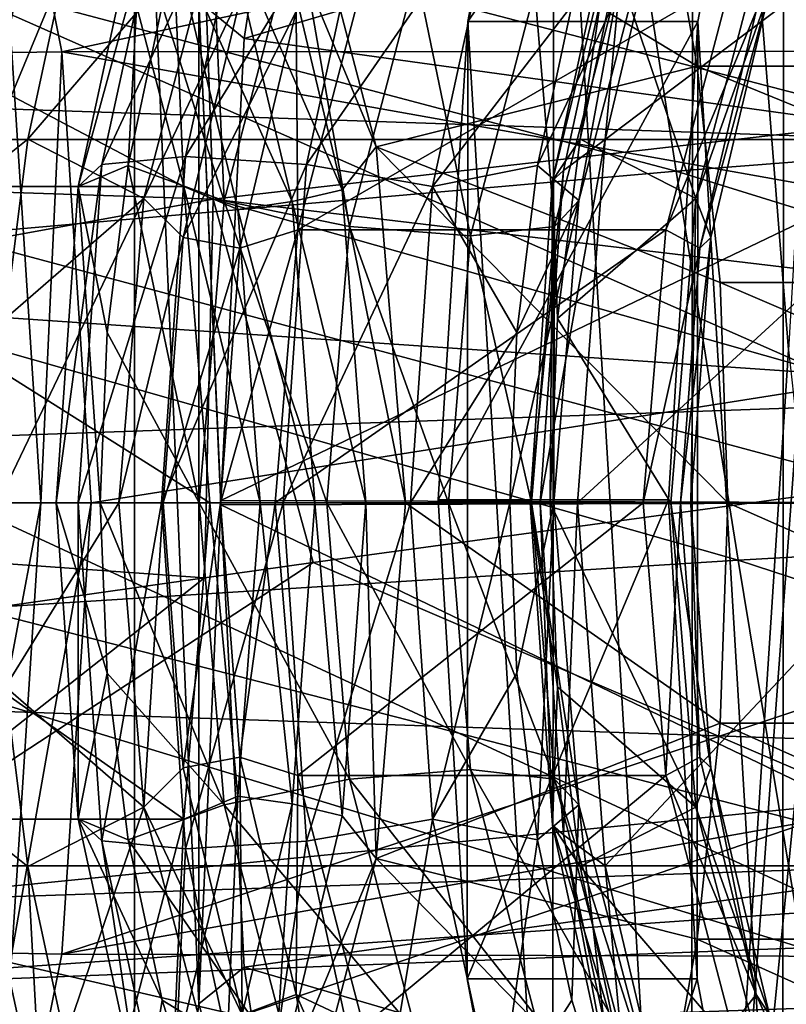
# Model space of a CAD drawing. Header units: metres. Extents: x -62 to 300, y -109 to 109.
# Tile 588 of 656: x 33.15 to 35.88, y 74.51 to 78.02. Entities that reach past the tile are written whole.
import ezdxf

# ---------------------------------------------------------------- set-up
doc = ezdxf.new("R2010")
doc.units = ezdxf.units.M
doc.layers.add('solid_500635', color=7, linetype='CONTINUOUS')

msp = doc.modelspace()

# ---------------------------------------------------------------- linework, layer by layer
at = {"layer": 'solid_500635'}
for points in [[(35.89209, 76.845451, 32.426231), (35.55238, 81.126015, 32.911388), (36.215099, 82.393654, 31.964926)], [(35.545185, 71.491005, 32.921661), (35.056484, 79.644836, 33.619598), (35.55238, 81.126015, 32.911388)], [(35.89209, 76.845451, 32.426231), (35.545185, 71.491005, 32.921661), (35.55238, 81.126015, 32.911388)], [(36.371532, 81.126015, 33.484962), (35.875637, 79.644836, 34.193176), (36.364338, 71.491005, 33.495235)], [(33.562916, 72.726135, 35.098366), (33.562916, 79.873863, 35.098366), (27.200054, 79.873863, 30.643042)], [(33.562916, 72.726135, 35.098366), (27.200054, 79.873863, 30.643042), (27.200054, 72.726135, 30.643042)], [(33.791706, 74.515221, 35.258564), (33.562916, 79.873863, 35.098366), (33.562916, 72.726135, 35.098366)], [(33.791706, 74.515221, 35.258564), (33.791508, 78.086967, 35.258427), (33.562916, 79.873863, 35.098366)], [(34.749332, 78.014847, 34.058258), (35.568485, 78.014847, 34.631832), (35.875637, 79.644836, 34.193176)], [(34.749332, 78.014847, 34.058258), (35.875637, 79.644836, 34.193176), (35.056484, 79.644836, 33.619598)], [(35.051544, 72.974472, 33.626652), (34.749332, 78.014847, 34.058258), (35.056484, 79.644836, 33.619598)], [(35.545185, 71.491005, 32.921661), (35.051544, 72.974472, 33.626652), (35.056484, 79.644836, 33.619598)], [(35.875637, 79.644836, 34.193176), (35.568485, 78.014847, 34.631832), (35.870697, 72.974472, 34.20023)], [(35.875637, 79.644836, 34.193176), (35.870697, 72.974472, 34.20023), (36.364338, 71.491005, 33.495235)], [(33.791508, 78.086967, 35.258427), (33.953556, 77.953949, 35.19474), (34.199329, 79.550827, 34.843742)], [(34.199329, 79.550827, 34.843742), (33.953556, 77.953949, 35.19474), (36.8358, 78.8004, 31.078472)], [(37.879776, 78.885696, 18.255116), (32.998894, 79.435768, 15.126143), (33.304638, 77.906258, 14.689495)], [(33.125698, 77.904808, 14.611451), (33.304638, 77.906258, 14.689495), (32.998894, 79.435768, 15.126143)], [(39.162735, 79.240623, 6.599236), (39.195724, 77.993637, 6.551579), (33.795734, 78.719208, 4.1229)], [(39.083447, 77.761093, 51.835247), (38.860046, 79.229698, 52.170815), (35.276958, 78.875664, 49.056644)], [(35.491211, 77.481834, 48.762661), (35.276958, 78.875664, 49.056644), (31.73365, 78.478485, 45.903416)], [(38.04953, 77.90905, 18.01268), (37.879776, 78.885696, 18.255116), (33.304638, 77.906258, 14.689495)], [(35.491211, 77.481834, 48.762661), (39.083447, 77.761093, 51.835247), (35.276958, 78.875664, 49.056644)], [(36.549175, 77.593857, 31.487812), (31.634264, 77.593857, 28.046354), (31.920887, 78.8004, 27.637012)], [(36.8358, 78.8004, 31.078472), (36.549175, 77.593857, 31.487812), (31.920887, 78.8004, 27.637012)], [(33.953556, 77.953949, 35.19474), (36.549175, 77.593857, 31.487812), (36.8358, 78.8004, 31.078472)], [(35.238495, 77.594093, 30.570147), (36.549175, 77.593857, 31.487812), (36.8358, 78.8004, 31.078472)], [(35.524998, 78.800003, 30.160978), (35.238495, 77.594093, 30.570147), (36.8358, 78.8004, 31.078472)], [(35.332752, 78.598763, 30.087156), (35.238495, 77.594093, 30.570147), (35.524998, 78.800003, 30.160978)], [(34.056, 78.45433, 19.291061), (34.118156, 78.7332, 19.268648), (34.423409, 77.567627, 18.832705)], [(34.118156, 78.7332, 19.268648), (35.432964, 78.604607, 17.390905), (35.566814, 77.855217, 17.199751)], [(34.423409, 77.567627, 18.832705), (34.118156, 78.7332, 19.268648), (35.566814, 77.855217, 17.199751)], [(33.795734, 78.719208, 4.1229), (28.476765, 77.561211, 1.691349), (28.396318, 78.702744, 1.806284)], [(33.795734, 78.719208, 4.1229), (33.842949, 77.381973, 4.055151), (28.476765, 77.561211, 1.691349)], [(33.997231, 78.695648, 29.377373), (33.69339, 78.639908, 29.034979), (33.44651, 77.504967, 29.387564)], [(33.744465, 77.533669, 29.738356), (33.997231, 78.695648, 29.377373), (33.44651, 77.504967, 29.387564)], [(34.422623, 78.640343, 29.5466), (33.997231, 78.695648, 29.377373), (33.744465, 77.533669, 29.738356)], [(39.195724, 77.993637, 6.551579), (33.842949, 77.381973, 4.055151), (33.795734, 78.719208, 4.1229)], [(33.69339, 78.639908, 29.034979), (33.592682, 78.488098, 28.611341), (33.36182, 77.426788, 28.941051)], [(33.44651, 77.504967, 29.387564), (33.69339, 78.639908, 29.034979), (33.36182, 77.426788, 28.941051)], [(34.175697, 77.505196, 29.89925), (34.422623, 78.640343, 29.5466), (33.744465, 77.533669, 29.738356)], [(34.85537, 78.488846, 29.497231), (34.422623, 78.640343, 29.5466), (34.175697, 77.505196, 29.89925)], [(33.039032, 78.598709, 28.480963), (32.796497, 77.483757, 28.827339), (33.233501, 78.530586, 28.458673)], [(33.882416, 77.376221, 28.199183), (33.661816, 78.071747, 28.306351), (33.82909, 78.605835, 28.067457)], [(33.882416, 77.376221, 28.199183), (33.82909, 78.605835, 28.067457), (34.141487, 78.36525, 27.829193)], [(35.051727, 77.448715, 30.232929), (35.090214, 77.48378, 30.43354), (35.332752, 78.598763, 30.087156)], [(35.287083, 78.53067, 29.896805), (35.051727, 77.448715, 30.232929), (35.332752, 78.598763, 30.087156)], [(35.332752, 78.598763, 30.087156), (35.090214, 77.48378, 30.43354), (35.238495, 77.594093, 30.570147)], [(35.432964, 78.604607, 17.390905), (37.2351, 78.604607, 18.652775), (37.368946, 77.855217, 18.46162)], [(35.432964, 78.604607, 17.390905), (37.368946, 77.855217, 18.46162), (35.566814, 77.855217, 17.199751)], [(32.796497, 77.483757, 28.827339), (32.998154, 77.448669, 28.794786), (33.233501, 78.530586, 28.458673)], [(33.233501, 78.530586, 28.458673), (32.998154, 77.448669, 28.794786), (33.314907, 78.210388, 28.435661)], [(35.287083, 78.53067, 29.896805), (35.149483, 77.595802, 29.999887), (35.051727, 77.448715, 30.232929)], [(35.287083, 78.53067, 29.896805), (35.280872, 78.210388, 29.812244), (35.149483, 77.595802, 29.999887)], [(33.539841, 77.501587, 28.480549), (33.36182, 77.426788, 28.941051), (33.592682, 78.488098, 28.611341)], [(33.661816, 78.071747, 28.306351), (33.539841, 77.501587, 28.480549), (33.592682, 78.488098, 28.611341)], [(34.624424, 77.427177, 29.827051), (34.85537, 78.488846, 29.497231), (34.175697, 77.505196, 29.89925)], [(35.119907, 78.071747, 29.327316), (34.85537, 78.488846, 29.497231), (34.624424, 77.427177, 29.827051)], [(31.938328, 77.168945, 45.654903), (35.491211, 77.481834, 48.762661), (31.73365, 78.478485, 45.903416)], [(31.774269, 78.462563, 18.140659), (33.467445, 78.462563, 19.326235), (33.738724, 77.426933, 18.93881)], [(32.045547, 77.426933, 17.753235), (31.774269, 78.462563, 18.140659), (33.738724, 77.426933, 18.93881)], [(33.738724, 77.426933, 18.93881), (33.467445, 78.462563, 19.326235), (33.699554, 78.318954, 19.327715)], [(33.886456, 78.373154, 19.343985), (34.056, 78.45433, 19.291061), (34.302887, 77.415161, 18.938467)], [(34.302887, 77.415161, 18.938467), (34.056, 78.45433, 19.291061), (34.423409, 77.567627, 18.832705)], [(11.482163, 78.439171, 23.689449), (42.756912, 76.300003, 44.99831), (11.380493, 76.300003, 23.834648)], [(42.864407, 78.442123, 44.844795), (42.783836, 77.375153, 44.959858), (11.482163, 78.439171, 23.689449)], [(42.783836, 77.375153, 44.959858), (42.756912, 76.300003, 44.99831), (11.482163, 78.439171, 23.689449)], [(56.881382, 77.375168, 24.826479), (56.800808, 78.442146, 24.941547), (26.187931, 78.439171, 2.687435)], [(56.881382, 77.375168, 24.826479), (26.187931, 78.439171, 2.687435), (26.289602, 76.300003, 2.542236)], [(33.183517, 77.595802, 28.623304), (33.596264, 77.384529, 28.033842), (33.857422, 78.381737, 27.660868)], [(33.314907, 78.210388, 28.435661), (33.183517, 77.595802, 28.623304), (33.857422, 78.381737, 27.660868)], [(33.945679, 78.125092, 27.628073), (33.857422, 78.381737, 27.660868), (33.596264, 77.384529, 28.033842)], [(35.823387, 78.381737, 29.037451), (35.562229, 77.384529, 29.410425), (35.280872, 78.210388, 29.812244)], [(35.824024, 78.125, 28.943111), (35.562229, 77.384529, 29.410425), (35.823387, 78.381737, 29.037451)], [(33.699554, 78.318954, 19.327715), (33.886456, 78.373154, 19.343985), (34.124043, 77.373146, 19.004679)], [(33.882416, 77.376221, 28.199183), (34.141487, 78.36525, 27.829193), (34.329006, 77.284378, 28.130041)], [(34.124043, 77.373146, 19.004679), (33.886456, 78.373154, 19.343985), (34.302887, 77.415161, 18.938467)], [(34.141487, 78.36525, 27.829193), (34.565968, 78.189003, 27.791626), (34.329006, 77.284378, 28.130041)], [(35.404213, 78.366119, 28.715023), (35.119907, 78.071747, 29.327316), (34.997932, 77.501587, 29.501514)], [(35.145031, 77.376671, 29.085169), (35.404213, 78.366119, 28.715023), (34.997932, 77.501587, 29.501514)], [(35.295223, 78.189507, 28.303215), (35.404213, 78.366119, 28.715023), (35.145031, 77.376671, 29.085169)], [(33.930927, 77.345085, 18.997278), (33.699554, 78.318954, 19.327715), (34.124043, 77.373146, 19.004679)], [(33.738724, 77.426933, 18.93881), (33.699554, 78.318954, 19.327715), (33.930927, 77.345085, 18.997278)], [(32.998154, 77.448669, 28.794786), (33.183517, 77.595802, 28.623304), (33.314907, 78.210388, 28.435661)], [(35.562229, 77.384529, 29.410425), (35.149483, 77.595802, 29.999887), (35.280872, 78.210388, 29.812244)], [(32.849754, 78.160614, 10.820748), (36.967503, 78.165054, 13.70504), (37.066631, 76.300003, 13.563472)], [(34.138515, 78.051796, 27.608118), (34.144009, 77.27198, 27.948961), (34.377983, 78.165215, 27.614809)], [(34.144009, 77.27198, 27.948961), (35.454651, 77.27198, 28.866684), (35.688629, 78.165215, 28.53253)], [(34.377983, 78.165215, 27.614809), (34.144009, 77.27198, 27.948961), (35.688629, 78.165215, 28.53253)], [(34.329006, 77.284378, 28.130041), (34.565968, 78.189003, 27.791626), (34.759453, 77.250847, 28.292053)], [(34.565968, 78.189003, 27.791626), (34.988342, 78.124664, 27.965162), (34.759453, 77.250847, 28.292053)], [(34.988342, 78.124664, 27.965162), (35.295223, 78.189507, 28.303215), (35.058197, 77.284637, 28.64172)], [(35.058197, 77.284637, 28.64172), (35.295223, 78.189507, 28.303215), (35.145031, 77.376671, 29.085169)], [(35.688629, 78.165215, 28.53253), (35.454651, 77.27198, 28.866684), (35.776722, 78.051743, 28.755093)], [(32.948406, 76.300003, 10.67986), (32.849754, 78.160614, 10.820748), (37.066631, 76.300003, 13.563472)], [(33.945679, 78.125092, 27.628073), (33.596264, 77.384529, 28.033842), (33.736523, 77.244736, 27.926781)], [(33.945679, 78.125092, 27.628073), (33.736523, 77.244736, 27.926781), (34.138515, 78.051796, 27.608118)], [(34.759453, 77.250847, 28.292053), (34.988342, 78.124664, 27.965162), (35.058197, 77.284637, 28.64172)], [(35.824024, 78.125, 28.943111), (35.61488, 77.24469, 29.241804), (35.562229, 77.384529, 29.410425)], [(35.57597, 77.206772, 29.041794), (35.61488, 77.24469, 29.241804), (35.824024, 78.125, 28.943111)], [(35.776722, 78.051743, 28.755093), (35.57597, 77.206772, 29.041794), (35.824024, 78.125, 28.943111)], [(33.882416, 77.376221, 28.199183), (33.539841, 77.501587, 28.480549), (33.661816, 78.071747, 28.306351)], [(33.791508, 78.086967, 35.258427), (33.870323, 76.292404, 35.313614), (33.870323, 76.307594, 35.313614)], [(33.791706, 74.515221, 35.258564), (33.870323, 76.292404, 35.313614), (33.791508, 78.086967, 35.258427)], [(33.791508, 78.086967, 35.258427), (33.870323, 76.307594, 35.313614), (33.953556, 77.953949, 35.19474)], [(34.997932, 77.501587, 29.501514), (35.119907, 78.071747, 29.327316), (34.624424, 77.427177, 29.827051)], [(33.736523, 77.244736, 27.926781), (33.937759, 77.206795, 27.894829), (34.138515, 78.051796, 27.608118)], [(34.138515, 78.051796, 27.608118), (33.937759, 77.206795, 27.894829), (34.144009, 77.27198, 27.948961)], [(35.454651, 77.27198, 28.866684), (35.57597, 77.206772, 29.041794), (35.776722, 78.051743, 28.755093)], [(39.195724, 77.993637, 6.551579), (39.148197, 76.750259, 6.618629), (33.842949, 77.381973, 4.055151)], [(34.644665, 76.309906, 34.207737), (35.463818, 76.309906, 34.781311), (35.568485, 78.014847, 34.631832)], [(34.644665, 76.309906, 34.207737), (35.568485, 78.014847, 34.631832), (34.749332, 78.014847, 34.058258)], [(34.747002, 74.604057, 34.061584), (34.644665, 76.309906, 34.207737), (34.749332, 78.014847, 34.058258)], [(35.051544, 72.974472, 33.626652), (34.747002, 74.604057, 34.061584), (34.749332, 78.014847, 34.058258)], [(35.568485, 78.014847, 34.631832), (35.463818, 76.309906, 34.781311), (35.566154, 74.604057, 34.635162)], [(35.568485, 78.014847, 34.631832), (35.566154, 74.604057, 34.635162), (35.870697, 72.974472, 34.20023)], [(33.953556, 77.953949, 35.19474), (33.870323, 76.307594, 35.313614), (36.549175, 77.593857, 31.487812)], [(33.125698, 77.904808, 14.611451), (33.03437, 76.300003, 14.459078), (33.229412, 76.300003, 14.463333)], [(33.125698, 77.904808, 14.611451), (33.229412, 76.300003, 14.463333), (33.304638, 77.906258, 14.689495)], [(33.229412, 76.300003, 14.463333), (33.407982, 76.300003, 14.541905), (33.304638, 77.906258, 14.689495)], [(38.131248, 77.044632, 17.895977), (38.04953, 77.90905, 18.01268), (33.304638, 77.906258, 14.689495)], [(38.131248, 77.044632, 17.895977), (33.304638, 77.906258, 14.689495), (33.407982, 76.300003, 14.541905)], [(34.423409, 77.567627, 18.832705), (35.566814, 77.855217, 17.199751), (35.647846, 77.085068, 17.084024)], [(35.566814, 77.855217, 17.199751), (37.368946, 77.855217, 18.46162), (37.449982, 77.085068, 18.345892)], [(35.566814, 77.855217, 17.199751), (37.449982, 77.085068, 18.345892), (35.647846, 77.085068, 17.084024)], [(35.491211, 77.481834, 48.762661), (39.311779, 76.297714, 51.505707), (39.083447, 77.761093, 51.835247)], [(36.451416, 76.300003, 31.62743), (31.536503, 76.300003, 28.18597), (31.634264, 77.593857, 28.046354)], [(36.549175, 77.593857, 31.487812), (36.451416, 76.300003, 31.62743), (31.634264, 77.593857, 28.046354)], [(32.998154, 77.448669, 28.794786), (33.103584, 76.956085, 28.737461), (33.183517, 77.595802, 28.623304)], [(33.183517, 77.595802, 28.623304), (33.103584, 76.956085, 28.737461), (33.596264, 77.384529, 28.033842)], [(33.870323, 76.307594, 35.313614), (36.451416, 76.300003, 31.62743), (36.549175, 77.593857, 31.487812)], [(34.302887, 77.415161, 18.938467), (34.423409, 77.567627, 18.832705), (34.528023, 76.300003, 18.683296)], [(34.423409, 77.567627, 18.832705), (35.647846, 77.085068, 17.084024), (35.675175, 76.300003, 17.044992)], [(34.528023, 76.300003, 18.683296), (34.423409, 77.567627, 18.832705), (35.675175, 76.300003, 17.044992)], [(35.238495, 77.594093, 30.570147), (35.007771, 76.300003, 30.551283), (35.140774, 76.300003, 30.709707)], [(35.090214, 77.48378, 30.43354), (35.007771, 76.300003, 30.551283), (35.238495, 77.594093, 30.570147)], [(35.051727, 77.448715, 30.232929), (35.149483, 77.595802, 29.999887), (35.06955, 76.956085, 30.114044)], [(35.562229, 77.384529, 29.410425), (35.06955, 76.956085, 30.114044), (35.149483, 77.595802, 29.999887)], [(35.238495, 77.594093, 30.570147), (35.140774, 76.300003, 30.709707), (36.549175, 77.593857, 31.487812)], [(35.140774, 76.300003, 30.709707), (36.451416, 76.300003, 31.62743), (36.549175, 77.593857, 31.487812)], [(33.842949, 77.381973, 4.055151), (28.506777, 76.411697, 1.648367), (28.476765, 77.561211, 1.691349)], [(33.744465, 77.533669, 29.738356), (33.362591, 76.300003, 29.507414), (33.658546, 76.300003, 29.861061)], [(33.744465, 77.533669, 29.738356), (33.44651, 77.504967, 29.387564), (33.362591, 76.300003, 29.507414)], [(34.175697, 77.505196, 29.89925), (33.744465, 77.533669, 29.738356), (33.658546, 76.300003, 29.861061)], [(33.44651, 77.504967, 29.387564), (33.283344, 76.300003, 29.053125), (33.362591, 76.300003, 29.507414)], [(33.44651, 77.504967, 29.387564), (33.36182, 77.426788, 28.941051), (33.283344, 76.300003, 29.053125)], [(33.539841, 77.501587, 28.480549), (33.465649, 76.906975, 28.586506), (33.36182, 77.426788, 28.941051)], [(33.539841, 77.501587, 28.480549), (33.793663, 76.300003, 28.325935), (33.465649, 76.906975, 28.586506)], [(33.882416, 77.376221, 28.199183), (33.793663, 76.300003, 28.325935), (33.539841, 77.501587, 28.480549)], [(34.175697, 77.505196, 29.89925), (33.658546, 76.300003, 29.861061), (34.091759, 76.300003, 30.019123)], [(34.624424, 77.427177, 29.827051), (34.175697, 77.505196, 29.89925), (34.091759, 76.300003, 30.019123)], [(34.923737, 76.906975, 29.607473), (34.997932, 77.501587, 29.501514), (34.624424, 77.427177, 29.827051)], [(35.145031, 77.376671, 29.085169), (34.997932, 77.501587, 29.501514), (34.923737, 76.906975, 29.607473)], [(31.938328, 77.168945, 45.654903), (35.712017, 76.095985, 48.45887), (35.491211, 77.481834, 48.762661)], [(35.090214, 77.48378, 30.43354), (34.971725, 76.300003, 30.347183), (35.007771, 76.300003, 30.551283)], [(35.051727, 77.448715, 30.232929), (34.971725, 76.300003, 30.347183), (35.090214, 77.48378, 30.43354)], [(35.491211, 77.481834, 48.762661), (35.712017, 76.095985, 48.45887), (39.311779, 76.297714, 51.505707)], [(32.045547, 77.426933, 17.753235), (33.831661, 76.300003, 18.806084), (32.138481, 76.300003, 17.62051)], [(32.045547, 77.426933, 17.753235), (33.738724, 77.426933, 18.93881), (33.831661, 76.300003, 18.806084)], [(33.36182, 77.426788, 28.941051), (33.440746, 76.300003, 28.622066), (33.283344, 76.300003, 29.053125)], [(33.465649, 76.906975, 28.586506), (33.440746, 76.300003, 28.622066), (33.36182, 77.426788, 28.941051)], [(33.738724, 77.426933, 18.93881), (34.009846, 76.300003, 18.884571), (33.831661, 76.300003, 18.806084)], [(33.738724, 77.426933, 18.93881), (33.930927, 77.345085, 18.997278), (34.009846, 76.300003, 18.884571)], [(34.624424, 77.427177, 29.827051), (34.091759, 76.300003, 30.019123), (34.545921, 76.300003, 29.939163)], [(34.923737, 76.906975, 29.607473), (34.624424, 77.427177, 29.827051), (34.545921, 76.300003, 29.939163)], [(35.051727, 77.448715, 30.232929), (35.042542, 76.300003, 30.152615), (34.971725, 76.300003, 30.347183)], [(35.051727, 77.448715, 30.232929), (35.06955, 76.956085, 30.114044), (35.042542, 76.300003, 30.152615)], [(34.124043, 77.373146, 19.004679), (34.302887, 77.415161, 18.938467), (34.387096, 76.300003, 18.818205)], [(34.302887, 77.415161, 18.938467), (34.528023, 76.300003, 18.683296), (34.387096, 76.300003, 18.818205)], [(56.881382, 77.375168, 24.826479), (26.289602, 76.300003, 2.542236), (56.908306, 76.300003, 24.788027)], [(33.842949, 77.381973, 4.055151), (33.81155, 76.032738, 4.099504), (28.506777, 76.411697, 1.648367)], [(33.076576, 76.300003, 28.776031), (33.50676, 76.300003, 28.161669), (33.596264, 77.384529, 28.033842)], [(33.103584, 76.956085, 28.737461), (33.076576, 76.300003, 28.776031), (33.596264, 77.384529, 28.033842)], [(33.736523, 77.244736, 27.926781), (33.596264, 77.384529, 28.033842), (33.50676, 76.300003, 28.161669)], [(33.882416, 77.376221, 28.199183), (34.247826, 76.300003, 28.245977), (33.793663, 76.300003, 28.325935)], [(33.842949, 77.381973, 4.055151), (34.198673, 76.086662, 4.279085), (33.81155, 76.032738, 4.099504)], [(33.842949, 77.381973, 4.055151), (39.148197, 76.750259, 6.618629), (37.04353, 76.473915, 5.613875)], [(33.842949, 77.381973, 4.055151), (37.04353, 76.473915, 5.613875), (34.198673, 76.086662, 4.279085)], [(33.882416, 77.376221, 28.199183), (34.329006, 77.284378, 28.130041), (34.247826, 76.300003, 28.245977)], [(33.930927, 77.345085, 18.997278), (34.124043, 77.373146, 19.004679), (34.205078, 76.300003, 18.888947)], [(34.124043, 77.373146, 19.004679), (34.387096, 76.300003, 18.818205), (34.205078, 76.300003, 18.888947)], [(35.145031, 77.376671, 29.085169), (34.898838, 76.300003, 29.643034), (35.05624, 76.300003, 29.211975)], [(35.145031, 77.376671, 29.085169), (34.923737, 76.906975, 29.607473), (34.898838, 76.300003, 29.643034)], [(35.058197, 77.284637, 28.64172), (35.145031, 77.376671, 29.085169), (35.05624, 76.300003, 29.211975)], [(35.562229, 77.384529, 29.410425), (35.472725, 76.300003, 29.538252), (35.06955, 76.956085, 30.114044)], [(35.543541, 76.300003, 29.343683), (35.472725, 76.300003, 29.538252), (35.562229, 77.384529, 29.410425)], [(35.61488, 77.24469, 29.241804), (35.543541, 76.300003, 29.343683), (35.562229, 77.384529, 29.410425)], [(33.930927, 77.345085, 18.997278), (34.205078, 76.300003, 18.888947), (34.009846, 76.300003, 18.884571)], [(34.144009, 77.27198, 27.948961), (33.869282, 76.300003, 27.99262), (34.06385, 76.300003, 28.063438)], [(33.937759, 77.206795, 27.894829), (33.869282, 76.300003, 27.99262), (34.144009, 77.27198, 27.948961)], [(35.454651, 77.27198, 28.866684), (34.06385, 76.300003, 28.063438), (35.374493, 76.300003, 28.981159)], [(34.144009, 77.27198, 27.948961), (34.06385, 76.300003, 28.063438), (35.454651, 77.27198, 28.866684)], [(34.329006, 77.284378, 28.130041), (34.681038, 76.300003, 28.404039), (34.247826, 76.300003, 28.245977)], [(34.329006, 77.284378, 28.130041), (34.759453, 77.250847, 28.292053), (34.681038, 76.300003, 28.404039)], [(34.759453, 77.250847, 28.292053), (35.058197, 77.284637, 28.64172), (34.976997, 76.300003, 28.757687)], [(35.058197, 77.284637, 28.64172), (35.05624, 76.300003, 29.211975), (34.976997, 76.300003, 28.757687)], [(35.454651, 77.27198, 28.866684), (35.374493, 76.300003, 28.981159), (35.57597, 77.206772, 29.041794)], [(33.736523, 77.244736, 27.926781), (33.50676, 76.300003, 28.161669), (33.665184, 76.300003, 28.028664)], [(33.736523, 77.244736, 27.926781), (33.665184, 76.300003, 28.028664), (33.937759, 77.206795, 27.894829)], [(34.759453, 77.250847, 28.292053), (34.976997, 76.300003, 28.757687), (34.681038, 76.300003, 28.404039)], [(35.61488, 77.24469, 29.241804), (35.5075, 76.300003, 29.139584), (35.543541, 76.300003, 29.343683)], [(35.57597, 77.206772, 29.041794), (35.5075, 76.300003, 29.139584), (35.61488, 77.24469, 29.241804)], [(33.937759, 77.206795, 27.894829), (33.665184, 76.300003, 28.028664), (33.869282, 76.300003, 27.99262)], [(35.57597, 77.206772, 29.041794), (35.374493, 76.300003, 28.981159), (35.5075, 76.300003, 29.139584)], [(31.938328, 77.168945, 45.654903), (32.150799, 75.869759, 45.379906), (35.712017, 76.095985, 48.45887)], [(35.647846, 77.085068, 17.084024), (37.449982, 77.085068, 18.345892), (37.47731, 76.300003, 18.30686)], [(35.647846, 77.085068, 17.084024), (37.47731, 76.300003, 18.30686), (35.675175, 76.300003, 17.044992)], [(38.131248, 77.044632, 17.895977), (33.407982, 76.300003, 14.541905), (38.15324, 76.300003, 17.864571)], [(35.472725, 76.300003, 29.538252), (35.042542, 76.300003, 30.152615), (35.06955, 76.956085, 30.114044)], [(33.465649, 76.906975, 28.586506), (33.793663, 76.300003, 28.325935), (33.440746, 76.300003, 28.622066)], [(34.923737, 76.906975, 29.607473), (34.545921, 76.300003, 29.939163), (34.898838, 76.300003, 29.643034)], [(35.89209, 76.845451, 32.426231), (35.921085, 76.576721, 32.384819), (35.545185, 71.491005, 32.921661)], [(35.921085, 76.576721, 32.384819), (36.026829, 76.374771, 32.233807), (35.545185, 71.491005, 32.921661)], [(36.18309, 75.23661, 5.412839), (34.198673, 76.086662, 4.279085), (37.04353, 76.473915, 5.613875)], [(28.506777, 76.411697, 1.648367), (33.81155, 76.032738, 4.099504), (31.346004, 75.682373, 2.967236)], [(36.026829, 76.374771, 32.233807), (36.177692, 76.300003, 32.018349), (35.545185, 71.491005, 32.921661)], [(33.870323, 76.307594, 35.313614), (33.870323, 76.292404, 35.313614), (36.451416, 76.300003, 31.62743)], [(34.747002, 74.604057, 34.061584), (35.463818, 76.309906, 34.781311), (34.644665, 76.309906, 34.207737)], [(34.747002, 74.604057, 34.061584), (35.566154, 74.604057, 34.635162), (35.463818, 76.309906, 34.781311)], [(42.783836, 75.224838, 44.959858), (11.482163, 74.160828, 23.689449), (11.380493, 76.300003, 23.834648)], [(42.756912, 76.300003, 44.99831), (42.783836, 75.224838, 44.959858), (11.380493, 76.300003, 23.834648)], [(56.908306, 76.300003, 24.788027), (26.289602, 76.300003, 2.542236), (26.187931, 74.160828, 2.687436)], [(56.881382, 75.224846, 24.826479), (56.908306, 76.300003, 24.788027), (26.187931, 74.160828, 2.687436)], [(36.549175, 75.006142, 31.487812), (31.634264, 75.006142, 28.046354), (31.536503, 76.300003, 28.18597)], [(36.549175, 75.006142, 31.487812), (31.536503, 76.300003, 28.18597), (36.451416, 76.300003, 31.62743)], [(32.045547, 75.173073, 17.753235), (32.138481, 76.300003, 17.62051), (33.738724, 75.173073, 18.93881)], [(32.138481, 76.300003, 17.62051), (33.831661, 76.300003, 18.806084), (33.738724, 75.173073, 18.93881)], [(32.849865, 74.44043, 10.820589), (32.948406, 76.300003, 10.67986), (36.967503, 74.434944, 13.70504)], [(33.229412, 76.300003, 14.463333), (33.03437, 76.300003, 14.459078), (32.932915, 74.72464, 14.603974)], [(33.229412, 76.300003, 14.463333), (32.932915, 74.72464, 14.603974), (33.125698, 74.69519, 14.611451)], [(36.967503, 74.434944, 13.70504), (32.948406, 76.300003, 10.67986), (37.066631, 76.300003, 13.563472)], [(33.103584, 75.643913, 28.737461), (33.50676, 76.300003, 28.161669), (33.076576, 76.300003, 28.776031)], [(33.103584, 75.643913, 28.737461), (33.596264, 75.215469, 28.033842), (33.50676, 76.300003, 28.161669)], [(33.125698, 74.69519, 14.611451), (33.304432, 74.692162, 14.68979), (33.407982, 76.300003, 14.541905)], [(33.229412, 76.300003, 14.463333), (33.125698, 74.69519, 14.611451), (33.407982, 76.300003, 14.541905)], [(33.283344, 76.300003, 29.053125), (33.440746, 76.300003, 28.622066), (33.465649, 75.693024, 28.586506)], [(33.36182, 75.17321, 28.941051), (33.283344, 76.300003, 29.053125), (33.465649, 75.693024, 28.586506)], [(33.362591, 76.300003, 29.507414), (33.283344, 76.300003, 29.053125), (33.36182, 75.17321, 28.941051)], [(33.304432, 74.692162, 14.68979), (38.15324, 76.300003, 17.864571), (33.407982, 76.300003, 14.541905)], [(38.130894, 75.549438, 17.896481), (38.15324, 76.300003, 17.864571), (33.304432, 74.692162, 14.68979)], [(33.44651, 75.095032, 29.387564), (33.362591, 76.300003, 29.507414), (33.36182, 75.17321, 28.941051)], [(33.658546, 76.300003, 29.861061), (33.362591, 76.300003, 29.507414), (33.44651, 75.095032, 29.387564)], [(33.882416, 75.223785, 28.199183), (33.465649, 75.693024, 28.586506), (33.440746, 76.300003, 28.622066)], [(33.882416, 75.223785, 28.199183), (33.440746, 76.300003, 28.622066), (33.793663, 76.300003, 28.325935)], [(33.744465, 75.06633, 29.738356), (33.658546, 76.300003, 29.861061), (33.44651, 75.095032, 29.387564)], [(33.596264, 75.215469, 28.033842), (33.665184, 76.300003, 28.028664), (33.50676, 76.300003, 28.161669)], [(33.596264, 75.215469, 28.033842), (33.736523, 75.355263, 27.926781), (33.665184, 76.300003, 28.028664)], [(34.091759, 76.300003, 30.019123), (33.658546, 76.300003, 29.861061), (33.744465, 75.06633, 29.738356)], [(33.736523, 75.355263, 27.926781), (33.869282, 76.300003, 27.99262), (33.665184, 76.300003, 28.028664)], [(33.736523, 75.355263, 27.926781), (33.937759, 75.393204, 27.894829), (33.869282, 76.300003, 27.99262)], [(33.738724, 75.173073, 18.93881), (33.831661, 76.300003, 18.806084), (33.930927, 75.254913, 18.997278)], [(34.175697, 75.09481, 29.89925), (34.091759, 76.300003, 30.019123), (33.744465, 75.06633, 29.738356)], [(33.791706, 74.515221, 35.258564), (33.953594, 74.645699, 35.194691), (33.870323, 76.292404, 35.313614)], [(33.793663, 76.300003, 28.325935), (34.247826, 76.300003, 28.245977), (34.329006, 75.315628, 28.130041)], [(33.882416, 75.223785, 28.199183), (33.793663, 76.300003, 28.325935), (34.329006, 75.315628, 28.130041)], [(33.831661, 76.300003, 18.806084), (34.009846, 76.300003, 18.884571), (33.930927, 75.254913, 18.997278)], [(33.869282, 76.300003, 27.99262), (33.937759, 75.393204, 27.894829), (34.06385, 76.300003, 28.063438)], [(33.870323, 76.292404, 35.313614), (36.549175, 75.006142, 31.487812), (36.451416, 76.300003, 31.62743)], [(33.870323, 76.292404, 35.313614), (33.953594, 74.645699, 35.194691), (36.549175, 75.006142, 31.487812)], [(33.930927, 75.254913, 18.997278), (34.009846, 76.300003, 18.884571), (34.124043, 75.22686, 19.004679)], [(33.937759, 75.393204, 27.894829), (34.144009, 75.328026, 27.948961), (34.06385, 76.300003, 28.063438)], [(34.009846, 76.300003, 18.884571), (34.205078, 76.300003, 18.888947), (34.124043, 75.22686, 19.004679)], [(34.06385, 76.300003, 28.063438), (34.144009, 75.328026, 27.948961), (35.374493, 76.300003, 28.981159)], [(34.545921, 76.300003, 29.939163), (34.091759, 76.300003, 30.019123), (34.175697, 75.09481, 29.89925)], [(34.124043, 75.22686, 19.004679), (34.205078, 76.300003, 18.888947), (34.302887, 75.184837, 18.938467)], [(34.144009, 75.328026, 27.948961), (35.454651, 75.328026, 28.866684), (35.374493, 76.300003, 28.981159)], [(34.624424, 75.172821, 29.827051), (34.545921, 76.300003, 29.939163), (34.175697, 75.09481, 29.89925)], [(34.205078, 76.300003, 18.888947), (34.387096, 76.300003, 18.818205), (34.302887, 75.184837, 18.938467)], [(34.247826, 76.300003, 28.245977), (34.681038, 76.300003, 28.404039), (34.759453, 75.349152, 28.292053)], [(34.329006, 75.315628, 28.130041), (34.247826, 76.300003, 28.245977), (34.759453, 75.349152, 28.292053)], [(34.302887, 75.184837, 18.938467), (34.387096, 76.300003, 18.818205), (34.423409, 75.032372, 18.832705)], [(34.387096, 76.300003, 18.818205), (34.528023, 76.300003, 18.683296), (34.423409, 75.032372, 18.832705)], [(34.423409, 75.032372, 18.832705), (34.528023, 76.300003, 18.683296), (35.647846, 75.514931, 17.084024)], [(34.528023, 76.300003, 18.683296), (35.675175, 76.300003, 17.044992), (35.647846, 75.514931, 17.084024)], [(34.898838, 76.300003, 29.643034), (34.545921, 76.300003, 29.939163), (34.624424, 75.172821, 29.827051)], [(34.923737, 75.693024, 29.607473), (34.898838, 76.300003, 29.643034), (34.624424, 75.172821, 29.827051)], [(34.681038, 76.300003, 28.404039), (34.976997, 76.300003, 28.757687), (35.058197, 75.315361, 28.64172)], [(34.759453, 75.349152, 28.292053), (34.681038, 76.300003, 28.404039), (35.058197, 75.315361, 28.64172)], [(35.05624, 76.300003, 29.211975), (34.898838, 76.300003, 29.643034), (34.923737, 75.693024, 29.607473)], [(35.05624, 76.300003, 29.211975), (34.923737, 75.693024, 29.607473), (34.997932, 75.098412, 29.501514)], [(35.051727, 75.151283, 30.232929), (35.007771, 76.300003, 30.551283), (34.971725, 76.300003, 30.347183)], [(35.06955, 75.643913, 30.114044), (35.051727, 75.151283, 30.232929), (34.971725, 76.300003, 30.347183)], [(35.06955, 75.643913, 30.114044), (34.971725, 76.300003, 30.347183), (35.042542, 76.300003, 30.152615)], [(34.976997, 76.300003, 28.757687), (35.05624, 76.300003, 29.211975), (35.145031, 75.223328, 29.085169)], [(35.058197, 75.315361, 28.64172), (34.976997, 76.300003, 28.757687), (35.145031, 75.223328, 29.085169)], [(35.145031, 75.223328, 29.085169), (35.05624, 76.300003, 29.211975), (34.997932, 75.098412, 29.501514)], [(35.007771, 76.300003, 30.551283), (35.090214, 75.116219, 30.43354), (35.140774, 76.300003, 30.709707)], [(35.051727, 75.151283, 30.232929), (35.090214, 75.116219, 30.43354), (35.007771, 76.300003, 30.551283)], [(35.562229, 75.215469, 29.410425), (35.06955, 75.643913, 30.114044), (35.042542, 76.300003, 30.152615)], [(35.562229, 75.215469, 29.410425), (35.042542, 76.300003, 30.152615), (35.472725, 76.300003, 29.538252)], [(35.090214, 75.116219, 30.43354), (35.238495, 75.005905, 30.570147), (35.140774, 76.300003, 30.709707)], [(35.140774, 76.300003, 30.709707), (35.238495, 75.005905, 30.570147), (36.451416, 76.300003, 31.62743)], [(35.238495, 75.005905, 30.570147), (36.549175, 75.006142, 31.487812), (36.451416, 76.300003, 31.62743)], [(35.454651, 75.328026, 28.866684), (35.5075, 76.300003, 29.139584), (35.374493, 76.300003, 28.981159)], [(35.454651, 75.328026, 28.866684), (35.57597, 75.393234, 29.041794), (35.5075, 76.300003, 29.139584)], [(35.61488, 75.355309, 29.241804), (35.562229, 75.215469, 29.410425), (35.472725, 76.300003, 29.538252)], [(35.543541, 76.300003, 29.343683), (35.61488, 75.355309, 29.241804), (35.472725, 76.300003, 29.538252)], [(35.57597, 75.393234, 29.041794), (35.543541, 76.300003, 29.343683), (35.5075, 76.300003, 29.139584)], [(35.57597, 75.393234, 29.041794), (35.61488, 75.355309, 29.241804), (35.543541, 76.300003, 29.343683)], [(36.177692, 76.300003, 32.018349), (36.20562, 70.221138, 31.978464), (35.545185, 71.491005, 32.921661)], [(35.647846, 75.514931, 17.084024), (35.675175, 76.300003, 17.044992), (37.449982, 75.514931, 18.345892)], [(35.675175, 76.300003, 17.044992), (37.47731, 76.300003, 18.30686), (37.449982, 75.514931, 18.345892)], [(35.712017, 76.095985, 48.45887), (39.554184, 74.839195, 51.171062), (39.311779, 76.297714, 51.505707)], [(32.150799, 75.869759, 45.379906), (35.940838, 74.714592, 48.145535), (35.712017, 76.095985, 48.45887)], [(35.712017, 76.095985, 48.45887), (35.940838, 74.714592, 48.145535), (39.554184, 74.839195, 51.171062)], [(32.317513, 74.853783, 3.554648), (33.81155, 76.032738, 4.099504), (34.198673, 76.086662, 4.279085)], [(36.18309, 75.23661, 5.412839), (32.317513, 74.853783, 3.554648), (34.198673, 76.086662, 4.279085)], [(32.317513, 74.853783, 3.554648), (31.346004, 75.682373, 2.967236), (33.81155, 76.032738, 4.099504)], [(32.150799, 75.869759, 45.379906), (32.364601, 74.574669, 45.090347), (35.940838, 74.714592, 48.145535)], [(33.36182, 75.17321, 28.941051), (33.465649, 75.693024, 28.586506), (33.539841, 75.098412, 28.480549)], [(33.882416, 75.223785, 28.199183), (33.539841, 75.098412, 28.480549), (33.465649, 75.693024, 28.586506)], [(34.997932, 75.098412, 29.501514), (34.923737, 75.693024, 29.607473), (34.624424, 75.172821, 29.827051)], [(32.998154, 75.151329, 28.794786), (33.183517, 75.004204, 28.623304), (33.103584, 75.643913, 28.737461)], [(33.103584, 75.643913, 28.737461), (33.183517, 75.004204, 28.623304), (33.596264, 75.215469, 28.033842)], [(35.06955, 75.643913, 30.114044), (35.149483, 75.004204, 29.999887), (35.051727, 75.151283, 30.232929)], [(35.562229, 75.215469, 29.410425), (35.149483, 75.004204, 29.999887), (35.06955, 75.643913, 30.114044)], [(38.047939, 74.678795, 18.014956), (38.130894, 75.549438, 17.896481), (33.304432, 74.692162, 14.68979)], [(34.423409, 75.032372, 18.832705), (35.647846, 75.514931, 17.084024), (35.566814, 74.744781, 17.199751)], [(35.566814, 74.744781, 17.199751), (35.647846, 75.514931, 17.084024), (37.368946, 74.744781, 18.46162)], [(35.647846, 75.514931, 17.084024), (37.449982, 75.514931, 18.345892), (37.368946, 74.744781, 18.46162)], [(33.736523, 75.355263, 27.926781), (33.945679, 74.474907, 27.628073), (33.937759, 75.393204, 27.894829)], [(33.937759, 75.393204, 27.894829), (34.138515, 74.548203, 27.608118), (34.144009, 75.328026, 27.948961)], [(33.945679, 74.474907, 27.628073), (34.138515, 74.548203, 27.608118), (33.937759, 75.393204, 27.894829)], [(35.454651, 75.328026, 28.866684), (35.776722, 74.548256, 28.755093), (35.57597, 75.393234, 29.041794)], [(35.57597, 75.393234, 29.041794), (35.776722, 74.548256, 28.755093), (35.61488, 75.355309, 29.241804)], [(33.596264, 75.215469, 28.033842), (33.945679, 74.474907, 27.628073), (33.736523, 75.355263, 27.926781)], [(34.138515, 74.548203, 27.608118), (34.377983, 74.434792, 27.614809), (34.144009, 75.328026, 27.948961)], [(34.144009, 75.328026, 27.948961), (34.377983, 74.434792, 27.614809), (35.454651, 75.328026, 28.866684)], [(34.329006, 75.315628, 28.130041), (34.759453, 75.349152, 28.292053), (34.988342, 74.475334, 27.965162)], [(34.377983, 74.434792, 27.614809), (35.688629, 74.434792, 28.53253), (35.454651, 75.328026, 28.866684)], [(34.759453, 75.349152, 28.292053), (35.058197, 75.315361, 28.64172), (35.295223, 74.410492, 28.303215)], [(34.988342, 74.475334, 27.965162), (34.759453, 75.349152, 28.292053), (35.295223, 74.410492, 28.303215)], [(35.454651, 75.328026, 28.866684), (35.688629, 74.434792, 28.53253), (35.776722, 74.548256, 28.755093)], [(35.61488, 75.355309, 29.241804), (35.824024, 74.474998, 28.943111), (35.562229, 75.215469, 29.410425)], [(35.776722, 74.548256, 28.755093), (35.824024, 74.474998, 28.943111), (35.61488, 75.355309, 29.241804)], [(33.882416, 75.223785, 28.199183), (34.329006, 75.315628, 28.130041), (34.565968, 74.410995, 27.791626)], [(34.565968, 74.410995, 27.791626), (34.329006, 75.315628, 28.130041), (34.988342, 74.475334, 27.965162)], [(35.058197, 75.315361, 28.64172), (35.145031, 75.223328, 29.085169), (35.404213, 74.233879, 28.715023)], [(35.295223, 74.410492, 28.303215), (35.058197, 75.315361, 28.64172), (35.404213, 74.233879, 28.715023)], [(33.699554, 74.281044, 19.327715), (33.930927, 75.254913, 18.997278), (33.886456, 74.226845, 19.343985)], [(33.738724, 75.173073, 18.93881), (33.930927, 75.254913, 18.997278), (33.699554, 74.281044, 19.327715)], [(33.930927, 75.254913, 18.997278), (34.124043, 75.22686, 19.004679), (33.886456, 74.226845, 19.343985)], [(42.783836, 75.224838, 44.959858), (42.86441, 74.157852, 44.844791), (11.482163, 74.160828, 23.689449)], [(56.800812, 74.157875, 24.941544), (56.881382, 75.224846, 24.826479), (26.187931, 74.160828, 2.687436)], [(32.212215, 73.881683, 3.713089), (32.317513, 74.853783, 3.554648), (36.18309, 75.23661, 5.412839)], [(36.046642, 74.109337, 5.624856), (32.212215, 73.881683, 3.713089), (36.18309, 75.23661, 5.412839)], [(34.141487, 74.234749, 27.829193), (33.539841, 75.098412, 28.480549), (33.882416, 75.223785, 28.199183)], [(34.141487, 74.234749, 27.829193), (33.882416, 75.223785, 28.199183), (34.565968, 74.410995, 27.791626)], [(33.886456, 74.226845, 19.343985), (34.124043, 75.22686, 19.004679), (34.056, 74.145668, 19.291061)], [(34.124043, 75.22686, 19.004679), (34.302887, 75.184837, 18.938467), (34.056, 74.145668, 19.291061)], [(35.145031, 75.223328, 29.085169), (34.997932, 75.098412, 29.501514), (35.119907, 74.528252, 29.327316)], [(35.145031, 75.223328, 29.085169), (35.119907, 74.528252, 29.327316), (35.287182, 73.994164, 29.088423)], [(35.404213, 74.233879, 28.715023), (35.145031, 75.223328, 29.085169), (35.287182, 73.994164, 29.088423)], [(33.183517, 75.004204, 28.623304), (33.314907, 74.389618, 28.435661), (33.596264, 75.215469, 28.033842)], [(33.314907, 74.389618, 28.435661), (33.857422, 74.218262, 27.660868), (33.596264, 75.215469, 28.033842)], [(33.596264, 75.215469, 28.033842), (33.857422, 74.218262, 27.660868), (33.945679, 74.474907, 27.628073)], [(34.056, 74.145668, 19.291061), (34.302887, 75.184837, 18.938467), (34.423409, 75.032372, 18.832705)], [(35.562229, 75.215469, 29.410425), (35.823387, 74.218262, 29.037451), (35.149483, 75.004204, 29.999887)], [(35.824024, 74.474998, 28.943111), (35.823387, 74.218262, 29.037451), (35.562229, 75.215469, 29.410425)], [(31.774269, 74.137436, 18.140659), (32.045547, 75.173073, 17.753235), (33.467445, 74.137436, 19.326235)], [(32.045547, 75.173073, 17.753235), (33.738724, 75.173073, 18.93881), (33.467445, 74.137436, 19.326235)], [(32.998154, 75.151329, 28.794786), (33.233501, 74.069412, 28.458673), (33.183517, 75.004204, 28.623304)], [(33.039032, 74.001289, 28.480963), (33.233501, 74.069412, 28.458673), (32.998154, 75.151329, 28.794786)], [(33.36182, 75.17321, 28.941051), (33.539841, 75.098412, 28.480549), (33.661816, 74.528252, 28.306351)], [(33.592682, 74.111908, 28.611341), (33.36182, 75.17321, 28.941051), (33.661816, 74.528252, 28.306351)], [(33.44651, 75.095032, 29.387564), (33.36182, 75.17321, 28.941051), (33.592682, 74.111908, 28.611341)], [(33.467445, 74.137436, 19.326235), (33.738724, 75.173073, 18.93881), (33.699554, 74.281044, 19.327715)], [(34.624424, 75.172821, 29.827051), (34.175697, 75.09481, 29.89925), (34.422623, 73.959656, 29.5466)], [(34.85537, 74.111153, 29.497231), (34.624424, 75.172821, 29.827051), (34.422623, 73.959656, 29.5466)], [(34.997932, 75.098412, 29.501514), (34.624424, 75.172821, 29.827051), (34.85537, 74.111153, 29.497231)], [(35.051727, 75.151283, 30.232929), (35.287083, 74.069328, 29.896805), (35.090214, 75.116219, 30.43354)], [(35.280872, 74.389618, 29.812244), (35.287083, 74.069328, 29.896805), (35.051727, 75.151283, 30.232929)], [(35.149483, 75.004204, 29.999887), (35.280872, 74.389618, 29.812244), (35.051727, 75.151283, 30.232929)], [(35.090214, 75.116219, 30.43354), (35.332752, 74.001244, 30.087156), (35.238495, 75.005905, 30.570147)], [(35.287083, 74.069328, 29.896805), (35.332752, 74.001244, 30.087156), (35.090214, 75.116219, 30.43354)], [(33.69339, 73.960091, 29.034979), (33.44651, 75.095032, 29.387564), (33.592682, 74.111908, 28.611341)], [(33.744465, 75.06633, 29.738356), (33.44651, 75.095032, 29.387564), (33.69339, 73.960091, 29.034979)], [(34.141487, 74.234749, 27.829193), (33.661816, 74.528252, 28.306351), (33.539841, 75.098412, 28.480549)], [(34.175697, 75.09481, 29.89925), (33.744465, 75.06633, 29.738356), (33.997231, 73.90435, 29.377373)], [(34.422623, 73.959656, 29.5466), (34.175697, 75.09481, 29.89925), (33.997231, 73.90435, 29.377373)], [(35.119907, 74.528252, 29.327316), (34.997932, 75.098412, 29.501514), (34.85537, 74.111153, 29.497231)], [(33.997231, 73.90435, 29.377373), (33.744465, 75.06633, 29.738356), (33.69339, 73.960091, 29.034979)], [(36.8358, 73.799599, 31.078472), (31.920887, 73.799599, 27.637012), (31.634264, 75.006142, 28.046354)], [(36.8358, 73.799599, 31.078472), (31.634264, 75.006142, 28.046354), (36.549175, 75.006142, 31.487812)], [(33.953594, 74.645699, 35.194691), (36.8358, 73.799599, 31.078472), (36.549175, 75.006142, 31.487812)], [(34.056, 74.145668, 19.291061), (34.423409, 75.032372, 18.832705), (34.118156, 73.866806, 19.268648)], [(34.118156, 73.866806, 19.268648), (34.423409, 75.032372, 18.832705), (35.432964, 73.995399, 17.390905)], [(34.423409, 75.032372, 18.832705), (35.566814, 74.744781, 17.199751), (35.432964, 73.995399, 17.390905)], [(35.238495, 75.005905, 30.570147), (35.524998, 73.800003, 30.160978), (36.549175, 75.006142, 31.487812)], [(35.332752, 74.001244, 30.087156), (35.524998, 73.800003, 30.160978), (35.238495, 75.005905, 30.570147)], [(35.524998, 73.800003, 30.160978), (36.8358, 73.799599, 31.078472), (36.549175, 75.006142, 31.487812)], [(33.233501, 74.069412, 28.458673), (33.314907, 74.389618, 28.435661), (33.183517, 75.004204, 28.623304)], [(35.823387, 74.218262, 29.037451), (35.280872, 74.389618, 29.812244), (35.149483, 75.004204, 29.999887)], [(35.432964, 73.995399, 17.390905), (35.566814, 74.744781, 17.199751), (37.2351, 73.995399, 18.652775)], [(35.566814, 74.744781, 17.199751), (37.368946, 74.744781, 18.46162), (37.2351, 73.995399, 18.652775)], [(32.364601, 74.574669, 45.090347), (36.178665, 73.336784, 47.820995), (35.940838, 74.714592, 48.145535)], [(33.125698, 74.69519, 14.611451), (32.9981, 73.161339, 15.12728), (33.304432, 74.692162, 14.68979)], [(38.047939, 74.678795, 18.014956), (33.304432, 74.692162, 14.68979), (32.9981, 73.161339, 15.12728)], [(37.875755, 73.696007, 18.26086), (38.047939, 74.678795, 18.014956), (32.9981, 73.161339, 15.12728)], [(33.791706, 74.515221, 35.258564), (34.19944, 73.048645, 34.843586), (33.953594, 74.645699, 35.194691)], [(33.953594, 74.645699, 35.194691), (34.19944, 73.048645, 34.843586), (36.8358, 73.799599, 31.078472)], [(35.051544, 72.974472, 33.626652), (35.566154, 74.604057, 34.635162), (34.747002, 74.604057, 34.061584)], [(35.051544, 72.974472, 33.626652), (35.870697, 72.974472, 34.20023), (35.566154, 74.604057, 34.635162)], [(32.364601, 74.574669, 45.090347), (32.584389, 73.282928, 44.78854), (36.178665, 73.336784, 47.820995)], [(33.791706, 74.515221, 35.258564), (33.562916, 72.726135, 35.098366), (34.19944, 73.048645, 34.843586)], [(33.592682, 74.111908, 28.611341), (33.661816, 74.528252, 28.306351), (33.82909, 73.994164, 28.067457)], [(34.141487, 74.234749, 27.829193), (33.82909, 73.994164, 28.067457), (33.661816, 74.528252, 28.306351)], [(33.945679, 74.474907, 27.628073), (34.2784, 73.718933, 27.152897), (34.138515, 74.548203, 27.608118)], [(34.138515, 74.548203, 27.608118), (34.457874, 73.822586, 27.152025), (34.377983, 74.434792, 27.614809)], [(34.2784, 73.718933, 27.152897), (34.457874, 73.822586, 27.152025), (34.138515, 74.548203, 27.608118)], [(35.287182, 73.994164, 29.088423), (35.119907, 74.528252, 29.327316), (34.85537, 74.111153, 29.497231)], [(35.688629, 74.434792, 28.53253), (36.096073, 73.822662, 28.299013), (35.776722, 74.548256, 28.755093)], [(35.776722, 74.548256, 28.755093), (36.096073, 73.822662, 28.299013), (35.824024, 74.474998, 28.943111)]]:
    msp.add_3dface(points, dxfattribs=at)

doc.saveas('drawing.dxf')
